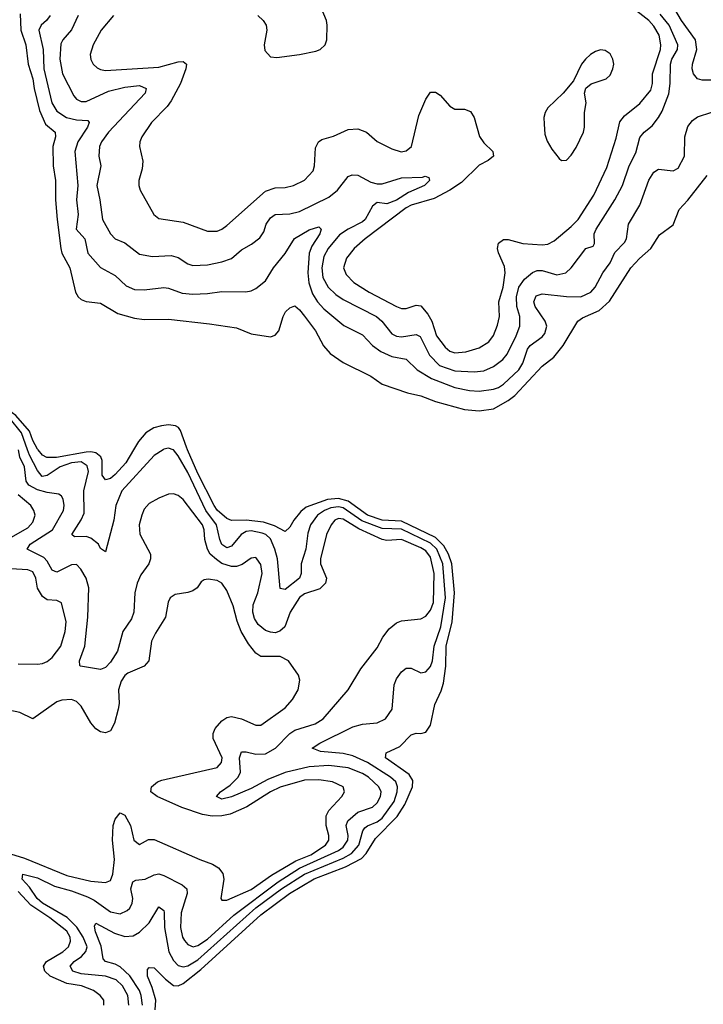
# Model space of a CAD drawing. Header units: inches. Extents: x 1834610 to 2027685, y 642842 to 774116.
# Tile 318 of 632: x 1953116 to 1955934, y 677713 to 681773. Entities that reach past the tile are written whole.
import ezdxf

# ---------------------------------------------------------------- set-up
doc = ezdxf.new("R2010")
doc.units = ezdxf.units.IN
doc.header["$MEASUREMENT"] = 0
doc.layers.add('B9657', color=7, linetype='Continuous')
doc.layers.add('B9658', color=7, linetype='Continuous')

msp = doc.modelspace()

# ---------------------------------------------------------------- linework, layer by layer
at = {"layer": 'B9657', "color": 5}
for points, elevation in [([(1953566.6, 677710), (1953561.8, 677750), (1953539.6, 677790), (1953514.3, 677814.3), (1953470, 677829.3), (1953370, 677838.8), (1953335.2, 677850), (1953324.1, 677870), (1953340.2, 677890), (1953370.4, 677910), (1953389.3, 677930.7), (1953393.8, 677950), (1953377.9, 677990), (1953352, 678032), (1953311.4, 678071.4), (1953210, 678130), (1953188.3, 678150), (1953156.7, 678196.7), (1953126.7, 678230), (1953129.6, 678250), (1953190, 678234.2), (1953260.2, 678200.2), (1953330, 678180.8), (1953396.1, 678156.1), (1953422.7, 678142.7), (1953490, 678095.3), (1953530, 678086.4), (1953559.2, 678100.8), (1953569.9, 678110.1), (1953580.5, 678130), (1953582.3, 678150), (1953574, 678190), (1953582.3, 678217.7), (1953594.4, 678225.6), (1953634, 678230), (1953670, 678247.1), (1953690, 678250.8), (1953710, 678244.1), (1953786, 678206), (1953805, 678190), (1953807, 678170), (1953781.7, 678090), (1953779.4, 678030), (1953787.9, 677990), (1953796, 677976), (1953810, 677959.5), (1953830.8, 677950.8), (1953850, 677955.6), (1953890, 677981.9), (1953999.3, 678080.7), (1954181.4, 678218.6), (1954270, 678274.6), (1954430, 678346.9), (1954450, 678360.7), (1954468.6, 678390), (1954469.6, 678410), (1954461.7, 678450), (1954468.3, 678470), (1954510, 678505.3), (1954570, 678526.5), (1954590, 678544.6), (1954603.9, 678570), (1954606.1, 678590), (1954596, 678610), (1954553.5, 678650), (1954530, 678665.6), (1954470, 678688.7), (1954390, 678698.2), (1954310, 678691.9), (1954210, 678669), (1954139.5, 678640.5), (1954070, 678603.4), (1953990, 678568.3), (1953950, 678559.3), (1953928.2, 678570), (1953943.5, 678590), (1953983.4, 678616.6), (1954017.3, 678650), (1954026.9, 678670), (1954021.9, 678730), (1954030, 678754.3), (1954050, 678754.6), (1954090, 678744.5), (1954130, 678746.5), (1954171, 678770), (1954229.9, 678830.1), (1954250, 678843.7), (1954333.7, 678870), (1954367, 678890), (1954469.7, 679010), (1954522.8, 679097.2), (1954590, 679182.8), (1954612.5, 679227.5), (1954638.6, 679261.4), (1954670, 679286.2), (1954690, 679294.7), (1954770, 679302.5), (1954790, 679314), (1954810, 679338.6), (1954822.7, 679370), (1954824.4, 679490), (1954810, 679556.5), (1954790, 679583), (1954770, 679595.7), (1954690, 679630.2), (1954630, 679625.8), (1954610, 679630.2), (1954513.6, 679673.6), (1954450, 679714), (1954430, 679716.1), (1954415, 679710), (1954399.6, 679690), (1954380.7, 679650), (1954356.8, 679550), (1954356.8, 679530), (1954381.1, 679470), (1954376.8, 679450), (1954353.9, 679426.1), (1954290, 679405.7), (1954270, 679390.4), (1954230.6, 679330), (1954209.6, 679270), (1954188.4, 679251.6), (1954170, 679245.6), (1954150, 679247.7), (1954130, 679254.1), (1954099.9, 679279.9), (1954084.3, 679304.3), (1954076.8, 679330), (1954079.1, 679360.9), (1954097.6, 679410), (1954116.4, 679490), (1954110, 679527.3), (1954094.2, 679550), (1954090, 679555.4), (1954070, 679553.5), (1954033.3, 679526.7), (1954010, 679518.8), (1953990, 679517.9), (1953950, 679530.9), (1953927.2, 679547.2), (1953901.7, 679570), (1953890.3, 679590), (1953879.7, 679630), (1953876.7, 679670), (1953869.4, 679690), (1953790, 679794.5), (1953770, 679812), (1953750, 679818.5), (1953730, 679816.9), (1953690, 679800.9), (1953650, 679778), (1953630, 679755.1), (1953619.7, 679730), (1953609.3, 679690), (1953611.2, 679651.2), (1953655.3, 679570), (1953656.1, 679550), (1953649.2, 679530), (1953616, 679484), (1953600.7, 679450), (1953591.2, 679410), (1953587.1, 679330), (1953576.6, 679303.4), (1953541.9, 679250), (1953519.8, 679170), (1953490, 679123.8), (1953470, 679101.5), (1953450, 679093.5), (1953367.3, 679107.3), (1953363.6, 679110), (1953362.3, 679130), (1953384.8, 679190), (1953397.7, 679310), (1953401.7, 679430), (1953390.9, 679470), (1953368.2, 679508.2), (1953350, 679527.4), (1953330, 679525), (1953270, 679494.6), (1953250, 679503.2), (1953230, 679540.8), (1953215.7, 679555.7), (1953147.4, 679590), (1953159.1, 679610), (1953251.2, 679670), (1953296.4, 679750), (1953299.6, 679770), (1953295.7, 679795.7), (1953289.1, 679809.1), (1953277.4, 679817.4), (1953230, 679823.4), (1953190, 679834.2), (1953153.5, 679853.5), (1953142.8, 679870), (1953135.7, 679930), (1953117.1, 679970), (1953110.9, 680000)], 260), ([(1953707.4, 680000), (1953670, 679976), (1953537.6, 679830), (1953512.9, 679770), (1953503.7, 679710), (1953470, 679579.3), (1953450, 679592.8), (1953440.7, 679610), (1953410, 679635.8), (1953390, 679642.9), (1953341.5, 679641.5), (1953331.5, 679650), (1953369.7, 679710.3), (1953382.1, 679737.9), (1953381.1, 679830), (1953399.7, 679910), (1953394.3, 679934.3), (1953370, 679949.7), (1953330, 679945.9), (1953282.9, 679930), (1953230, 679894.2), (1953209.4, 679889.4), (1953190, 679915), (1953157.1, 679977.1), (1953149, 680000)], 240), ([(1953585.4, 680000), (1953554, 679946), (1953510, 679898.4), (1953490, 679881.9), (1953470, 679875.8), (1953455.6, 679895.6), (1953456.1, 679956.1), (1953450.2, 679970.2), (1953430, 679987), (1953410, 679991.6), (1953390, 679990.2), (1953267.7, 679967.7), (1953227.8, 679967.8), (1953210, 679977.7), (1953192.3, 680000)], 220), ([(1953622.3, 677710), (1953617.5, 677750), (1953609.7, 677770), (1953570.6, 677830.6), (1953530, 677868.4), (1953510, 677879.3), (1953470.3, 677890.3), (1953461, 677901), (1953452.5, 677952.5), (1953428.4, 678011.6), (1953424.4, 678035.6), (1953430, 678047.7), (1953507.1, 678007.1), (1953550, 677993.6), (1953584.4, 677995.6), (1953610, 678011.3), (1953650.5, 678049.5), (1953690, 678114.7), (1953710, 678099.5), (1953712.2, 678092.2), (1953712.8, 678030), (1953730.4, 677930), (1953750, 677894), (1953770, 677872.7), (1953790, 677867.2), (1953810, 677872.6), (1953850, 677896.7), (1954089.4, 678110.6), (1954194.9, 678190), (1954290.3, 678250), (1954450, 678315.8), (1954484.6, 678335.4), (1954514.5, 678370), (1954530.7, 678429.3), (1954539.2, 678440.8), (1954550.2, 678449.8), (1954590, 678465.5), (1954610, 678481.4), (1954659.8, 678550), (1954672.9, 678590), (1954673.4, 678610), (1954666.7, 678630), (1954645, 678650), (1954549.8, 678709.8), (1954490, 678737.8), (1954450, 678747.2), (1954356.4, 678756.4), (1954321.6, 678770), (1954353.3, 678790), (1954490, 678857.8), (1954530, 678868.3), (1954590, 678874), (1954624.7, 678890), (1954651.1, 678930), (1954659.8, 679030), (1954670, 679054.9), (1954690, 679084.2), (1954710, 679099.5), (1954730, 679098.7), (1954770, 679080.7), (1954790, 679084.2), (1954810, 679106.9), (1954818.2, 679130), (1954825, 679190), (1954851.9, 679270), (1954871.2, 679390), (1954861.1, 679530), (1954836.2, 679590), (1954810, 679615), (1954690, 679671.9), (1954610, 679674.7), (1954526.5, 679706.5), (1954450, 679760), (1954430, 679764.4), (1954399.4, 679760.6), (1954372.3, 679750), (1954343.4, 679730), (1954315.4, 679690), (1954303.9, 679656.1), (1954296, 679590), (1954276.4, 679530), (1954276, 679490), (1954269.6, 679470), (1954210, 679424.2), (1954190, 679428.2), (1954178.8, 679550), (1954168.5, 679590), (1954150, 679632.3), (1954130.8, 679650), (1954116.3, 679656.3), (1954070, 679665.2), (1954050, 679662.5), (1954028.9, 679651.1), (1953990, 679602.3), (1953970, 679595.6), (1953950, 679609.9), (1953940.6, 679630), (1953927.1, 679690), (1953883.9, 679750), (1953810, 679905.6), (1953770, 679974.7), (1953750, 679999.5), (1953748.6, 680000)], 240), ([(1953675, 677690), (1953677.1, 677730), (1953663, 677783), (1953642.6, 677830), (1953643.5, 677856.5), (1953650, 677864.9), (1953670, 677863.1), (1953716.9, 677816.9), (1953750, 677791.2), (1953770, 677790.1), (1953790, 677798.7), (1953863, 677857), (1954110, 678082.8), (1954227.8, 678170), (1954329.8, 678230.2), (1954459.4, 678280.6), (1954524.8, 678315.2), (1954544.4, 678335.6), (1954583.4, 678396.6), (1954671.8, 678488.2), (1954703.2, 678536.8), (1954735.7, 678610), (1954736.7, 678636.7), (1954721.2, 678661.2), (1954624.5, 678730), (1954626.6, 678750), (1954683, 678777), (1954730, 678824.4), (1954750, 678831.7), (1954770, 678830.3), (1954790, 678836), (1954810, 678864.6), (1954827.7, 678950), (1954854, 679006), (1954862.8, 679037.2), (1954872.9, 679107.1), (1954874.4, 679190), (1954898.7, 679290), (1954908.6, 679410), (1954898.2, 679530), (1954883.9, 679570), (1954864.1, 679604.1), (1954830, 679638.8), (1954690, 679705.3), (1954610, 679710), (1954550.4, 679730), (1954470, 679787.4), (1954430, 679798.4), (1954384.8, 679795.2), (1954296.7, 679763.3), (1954274.7, 679745.3), (1954245.9, 679710), (1954230, 679680.4), (1954210, 679663.1), (1954166.5, 679686.5), (1954121.4, 679701.4), (1954050.3, 679709.7), (1953990, 679707.9), (1953970, 679717.1), (1953930, 679750.7), (1953917.4, 679770), (1953850, 679902.5), (1953808.1, 680000)], 220), ([(1953030, 679610.1), (1953150, 679677.4), (1953170, 679700.7), (1953179.4, 679730), (1953175.2, 679750), (1953162.3, 679770), (1953110, 679814.2)], 280), ([(1953110, 679117.3), (1953190, 679115.5), (1953210, 679118.9), (1953230, 679127.1), (1953250, 679143), (1953286.1, 679190), (1953303.4, 679250), (1953307.7, 679290), (1953289, 679369), (1953270, 679378.5), (1953230, 679381.6), (1953210, 679394.8), (1953189.7, 679429.7), (1953182.5, 679470), (1953170, 679496.2), (1953150, 679504.8), (1953010, 679513)], 280), ([(1953059.8, 678339.8), (1953136, 678316), (1953310, 678244.6), (1953410, 678221), (1953470, 678215), (1953490, 678223.8), (1953500.6, 678250), (1953506.8, 678310), (1953498.9, 678390), (1953501.8, 678450), (1953510, 678477.4), (1953530, 678502.8), (1953550, 678493.4), (1953573.3, 678450), (1953587.2, 678390), (1953610, 678371.8), (1953647.1, 678392.9), (1953670, 678392.9), (1953859.3, 678310), (1953911.4, 678291.4), (1953936, 678276), (1953953.1, 678253.1), (1953957.8, 678230), (1953945.3, 678150), (1953950, 678143), (1953970, 678142.2), (1954070, 678186.7), (1954154.3, 678245.7), (1954255.2, 678304.8), (1954316.6, 678330), (1954376.3, 678370), (1954390.8, 678390), (1954390.8, 678410), (1954379, 678450), (1954379.7, 678490), (1954390, 678512.5), (1954443.7, 678570), (1954454.8, 678590), (1954449.7, 678610), (1954405.1, 678630), (1954350, 678639.2), (1954290, 678637.1), (1954190, 678608.5), (1954150, 678588.8), (1954052.9, 678527.1), (1953983.3, 678496.7), (1953950, 678489.9), (1953910, 678489.5), (1953870, 678496.1), (1953784.6, 678524.6), (1953683.6, 678570), (1953656.2, 678590), (1953659.5, 678610), (1953683.7, 678630), (1953702, 678638), (1953930.8, 678690), (1953948.2, 678710), (1953950.8, 678730), (1953913.5, 678810), (1953913.2, 678830), (1953922.2, 678850), (1953950, 678882.5), (1953970, 678895.6), (1953990, 678899.8), (1954030.3, 678890), (1954090, 678864.4), (1954110, 678864.4), (1954210, 678935.4), (1954240.3, 678970), (1954264.8, 679010), (1954270.6, 679050), (1954265.3, 679070), (1954224.2, 679130), (1954190, 679147.3), (1954110, 679147.3), (1954090, 679161.6), (1954059.6, 679199.6), (1954029.5, 679250), (1954012.9, 679292.9), (1953996.4, 679356.4), (1953970, 679419.7), (1953950, 679449.7), (1953930, 679461.2), (1953893.3, 679466.7), (1953876.5, 679463.5), (1953864.8, 679455.2), (1953848.4, 679430), (1953830, 679418.5), (1953810, 679410.9), (1953756.7, 679403.3), (1953736.5, 679390), (1953728.6, 679371.4), (1953717.2, 679310), (1953675.9, 679244.1), (1953660.1, 679210), (1953648.2, 679130), (1953630, 679108), (1953561.4, 679078.6), (1953550, 679069.2), (1953534.8, 679045.2), (1953523.9, 679010), (1953526.1, 678953.9), (1953521.7, 678930), (1953507.1, 678872.9), (1953490, 678841.1), (1953470, 678833.1), (1953450, 678837.2), (1953430, 678848.8), (1953410, 678873.8), (1953370, 678942.9), (1953350, 678962.2), (1953330, 678970.6), (1953290, 678967.8), (1953270, 678960.2), (1953170, 678889.8), (1953116.8, 678916.8), (1953052.7, 678930)], 280), ([(1953463.5, 677710), (1953463.1, 677730), (1953447.9, 677750), (1953420.7, 677770), (1953371.5, 677790), (1953310, 677799.2), (1953241.3, 677830), (1953219.9, 677850), (1953214.5, 677870), (1953226.8, 677890), (1953293.5, 677930), (1953317.8, 677950), (1953326, 677974), (1953324.1, 677990), (1953310, 678014.3), (1953240.9, 678070), (1953162.4, 678122.4), (1953110, 678178.8)], 280)]:
    msp.add_lwpolyline(points, dxfattribs=dict(at, elevation=elevation))
at = {"layer": 'B9658', "color": 5}
for points, elevation in [([(1955970, 681523.5), (1955930, 681523.8), (1955910, 681529.8), (1955893.3, 681550), (1955887.8, 681570), (1955889.4, 681590), (1955907.7, 681650), (1955901.8, 681690), (1955843.9, 681770), (1955816.3, 681816.3), (1955797.4, 681837.4), (1955756, 681870), (1955758.9, 681881.1), (1955770, 681888.7), (1955890, 681877.7), (1955950, 681881.2)], 240), ([(1953503, 681790), (1953452.3, 681730), (1953419.4, 681670), (1953406.8, 681630), (1953409.5, 681609.5), (1953419.7, 681590), (1953435.4, 681575.4), (1953450, 681567.3), (1953470, 681564.2), (1953690, 681576.9), (1953770, 681599.5), (1953790, 681601.1), (1953804.4, 681590), (1953801.6, 681570), (1953779.8, 681510), (1953741.1, 681438.9), (1953724.5, 681415.5), (1953660.2, 681350), (1953620.2, 681290), (1953612.1, 681270), (1953610.2, 681250), (1953624.5, 681190), (1953621.5, 681158.5), (1953607.9, 681110), (1953606.7, 681090), (1953612.8, 681070), (1953668.7, 680970), (1953690, 680953.4), (1953790, 680937.7), (1953890, 680901), (1953930, 680901), (1953950, 680909.3), (1953970, 680925), (1954130, 681066.6), (1954170, 681079.5), (1954210, 681081.9), (1954244.5, 681090), (1954290, 681111), (1954325.5, 681150), (1954332, 681170), (1954335.4, 681244.6), (1954348.2, 681270), (1954361.3, 681278.7), (1954410, 681293.5), (1954470, 681320.9), (1954510, 681323.5), (1954546.3, 681310), (1954590, 681271.3), (1954650, 681240.7), (1954688.8, 681228.8), (1954710, 681232.8), (1954730.7, 681250), (1954762, 681378), (1954790, 681445.7), (1954810, 681474.9), (1954830, 681474.7), (1954850, 681461.4), (1954890, 681416.9), (1954910, 681404.4), (1954950, 681404.2), (1954974.4, 681394.4), (1954990, 681370.3), (1955011.8, 681291.8), (1955030, 681266), (1955066.3, 681230), (1955068.9, 681210), (1955048, 681192), (1955010, 681174), (1954937.8, 681102.2), (1954888.8, 681070), (1954824.1, 681035.9), (1954730, 681008.2), (1954710, 680997.6), (1954541, 680870), (1954494.8, 680830), (1954463.3, 680790), (1954451.3, 680750), (1954462.1, 680722.1), (1954494, 680690), (1954556.3, 680650), (1954670, 680591.2), (1954690, 680582.5), (1954710, 680582.2), (1954750, 680596.1), (1954770, 680593.8), (1954798.8, 680558.8), (1954814.6, 680530), (1954834.3, 680470), (1954870, 680422.4), (1954890, 680406), (1954910, 680399.9), (1954955.7, 680404.3), (1955010, 680420.1), (1955050, 680445.1), (1955069.1, 680470.9), (1955086.4, 680513.6), (1955093.5, 680550), (1955090.7, 680610), (1955109.6, 680670), (1955117.2, 680730), (1955115.2, 680755.2), (1955090, 680811.6), (1955086.2, 680830), (1955090, 680852.3), (1955110, 680866.8), (1955130, 680866.8), (1955190.1, 680850.1), (1955270, 680844.4), (1955293, 680847), (1955319, 680861), (1955390, 680919.9), (1955419, 680950), (1955482.3, 681050), (1955536.9, 681163.1), (1955574.6, 681285.4), (1955590, 681351.6), (1955610, 681376.8), (1955673, 681427), (1955717.8, 681482.2), (1955724.6, 681510), (1955724.6, 681550), (1955757.2, 681650), (1955759.1, 681670), (1955751.6, 681710), (1955730, 681746.4), (1955709.9, 681770), (1955630, 681831.5)], 280), ([(1954097.6, 681790), (1954120.3, 681770), (1954131.6, 681750), (1954135.6, 681730), (1954123.6, 681670), (1954126.7, 681646.7), (1954150, 681620.4), (1954176.7, 681616.7), (1954270, 681629.3), (1954336.3, 681643.7), (1954354.5, 681650), (1954375.1, 681670), (1954383, 681690), (1954384, 681750), (1954380.4, 681770), (1954348.2, 681848.2)], 320), ([(1953118, 681798), (1953120.5, 681730), (1953141.5, 681670), (1953151.7, 681590), (1953170.6, 681530), (1953175.3, 681490), (1953198.4, 681398.4), (1953222.5, 681342.5), (1953262.8, 681310), (1953263.7, 681290), (1953253.1, 681250), (1953254.5, 681170), (1953263.3, 681110), (1953263.5, 681030), (1953270.4, 680949.6), (1953286.1, 680830), (1953290.4, 680810), (1953323.3, 680750), (1953346, 680650), (1953357.1, 680630), (1953370, 680619), (1953390, 680611.5), (1953450, 680604.7), (1953521.3, 680561.3), (1953590, 680543), (1953630, 680536.6), (1953730, 680538.6), (1953899, 680519), (1954010, 680502.2), (1954070, 680478), (1954150, 680464.9), (1954170, 680472.2), (1954184, 680490), (1954201.7, 680550), (1954211.9, 680568.1), (1954230, 680584.9), (1954250, 680593.4), (1954270, 680577.4), (1954290, 680551.3), (1954335.5, 680490), (1954368.3, 680428.3), (1954396.5, 680396.5), (1954450, 680359.3), (1954563.7, 680303.7), (1954610.3, 680270), (1954714.6, 680234.6), (1954770, 680221.9), (1954830, 680198.8), (1954950, 680165.5), (1955010, 680159.9), (1955070, 680168.9), (1955130, 680202.4), (1955156.8, 680223.2), (1955270, 680344.2), (1955317.8, 680382.2), (1955356.2, 680430), (1955416.5, 680530), (1955435.8, 680544.2), (1955505.2, 680574.8), (1955547.1, 680612.9), (1955636, 680750), (1955671, 680789), (1955718.4, 680830), (1955754.3, 680885.7), (1955810, 680927.3), (1955834.2, 680990), (1955870, 681028.6), (1955950, 681130.7)], 220), ([(1953241.2, 681790), (1953227.2, 681770), (1953204.3, 681750), (1953195.6, 681730), (1953212.7, 681650), (1953215.1, 681570), (1953248.7, 681430), (1953270, 681396.2), (1953309.4, 681370), (1953350, 681359.7), (1953397, 681357), (1953403.2, 681350), (1953396.3, 681330), (1953355.3, 681270), (1953344.2, 681230), (1953355.8, 681090), (1953351, 681030), (1953356.6, 680970), (1953349.6, 680910), (1953385.1, 680870), (1953396.8, 680810), (1953450, 680752), (1953510, 680718.2), (1953555.7, 680675.7), (1953590, 680660.4), (1953630, 680658.8), (1953710, 680668.8), (1953730, 680666.6), (1953785.9, 680645.9), (1953830, 680641.7), (1953890, 680643.6), (1953950, 680651.9), (1954049, 680651), (1954070, 680654.7), (1954090, 680665), (1954130, 680696.1), (1954162.1, 680750), (1954210.3, 680809.7), (1954249.6, 680870.4), (1954310, 680907.2), (1954350, 680919.7), (1954358.5, 680910), (1954352.8, 680890), (1954320.3, 680839.7), (1954309.2, 680810.8), (1954303.4, 680730), (1954308.7, 680688.7), (1954323.1, 680643.1), (1954344, 680610), (1954370, 680580.4), (1954452.9, 680512.9), (1954530, 680473.6), (1954570.4, 680430.4), (1954605, 680405), (1954650, 680385.1), (1954710, 680373.3), (1954754.6, 680330), (1954813.1, 680293.1), (1954910, 680257.2), (1954970, 680244.8), (1955010, 680242.1), (1955070, 680249.7), (1955090, 680256.5), (1955110, 680270.5), (1955174.2, 680330), (1955190, 680357.4), (1955210, 680414.3), (1955221.1, 680430), (1955270, 680465), (1955281.2, 680478.8), (1955288.9, 680510), (1955282.6, 680530), (1955240.6, 680590), (1955235.5, 680610), (1955245.7, 680634.3), (1955270, 680642.9), (1955370, 680631.2), (1955430, 680631), (1955470, 680649.6), (1955488.2, 680670), (1955519.6, 680730), (1955550.4, 680770), (1955570, 680813), (1955610, 680854.4), (1955617.4, 680870), (1955626, 680930), (1955672.1, 681007.9), (1955710, 681111.8), (1955730, 681144.6), (1955750, 681157.4), (1955809.6, 681150.4), (1955830, 681160.5), (1955856.4, 681210), (1955858.3, 681290), (1955870, 681332.4), (1955890, 681357.7), (1955910, 681372), (1955970, 681392.6)], 240), ([(1953357.1, 681790), (1953330, 681731.7), (1953293.4, 681690), (1953286.3, 681673.7), (1953281.4, 681610), (1953293.1, 681550), (1953338.8, 681458.8), (1953350, 681445.6), (1953370, 681436.4), (1953390, 681435.8), (1953482.1, 681477.9), (1953550, 681494.4), (1953610, 681502), (1953638.2, 681490), (1953633.4, 681470), (1953482, 681310), (1953453.9, 681270), (1953445.2, 681250), (1953443, 681210), (1953450.2, 681170), (1953434.2, 681090), (1953447.2, 681030), (1953457, 680950), (1953490.7, 680890.7), (1953510, 680870.2), (1953550, 680852.6), (1953610, 680806.5), (1953663.6, 680796.4), (1953741, 680801), (1953770, 680792.1), (1953810, 680767.2), (1953830, 680760.1), (1953890, 680763.1), (1953950, 680774.2), (1953990, 680788.8), (1954030, 680824.4), (1954071.9, 680848.1), (1954105.6, 680874.4), (1954122.1, 680897.9), (1954131.8, 680930), (1954150, 680956.3), (1954170, 680970.1), (1954230, 680972.7), (1954270, 680982.5), (1954390, 681041.6), (1954426.4, 681070), (1954470, 681126.9), (1954486.1, 681133.9), (1954510, 681131.8), (1954563.7, 681103.7), (1954590, 681096.6), (1954610, 681097.1), (1954690, 681121.1), (1954776, 681124), (1954788, 681128), (1954802.8, 681122.8), (1954806, 681110), (1954785.3, 681090), (1954719.6, 681060.4), (1954670, 681028.5), (1954630, 681014.3), (1954590, 681018.8), (1954570, 681004.8), (1954540.1, 680950), (1954530, 680939.9), (1954470, 680910), (1954433.9, 680886.1), (1954388, 680830), (1954370, 680796.8), (1954361.8, 680750), (1954365.6, 680710), (1954387.5, 680670), (1954419.8, 680639.8), (1954450, 680619.4), (1954587.2, 680550), (1954608.9, 680530), (1954650, 680477.5), (1954670, 680468.4), (1954690, 680465.8), (1954750, 680475), (1954766.7, 680466.7), (1954804.9, 680390), (1954847.2, 680347.2), (1954910, 680324.7), (1954990, 680320.7), (1955030, 680325.4), (1955070, 680343.3), (1955108, 680372), (1955126, 680394), (1955163.3, 680470), (1955177.6, 680510), (1955177.4, 680550), (1955165.6, 680590), (1955163.6, 680630), (1955174, 680670), (1955197.2, 680702.8), (1955230, 680731.5), (1955250, 680739.1), (1955270, 680738.6), (1955330, 680720.6), (1955368.2, 680730), (1955389.4, 680750.6), (1955450, 680829.1), (1955480.1, 680839.9), (1955485.7, 680850), (1955485, 680890), (1955492.7, 680910), (1955569.9, 681030.1), (1955601.3, 681090), (1955628.3, 681170), (1955656.2, 681223.8), (1955672.5, 681287.5), (1955690, 681309.3), (1955724, 681336), (1955749.9, 681370), (1955764.5, 681395.5), (1955792.3, 681467.7), (1955797.5, 681510), (1955798.3, 681590), (1955804.4, 681610), (1955827.5, 681650), (1955829.5, 681670), (1955793.3, 681750), (1955756.4, 681796.4)], 260), ([(1953192.3, 680000), (1953190, 680002.8), (1953170, 680038.7), (1953156, 680076), (1953100.6, 680140.6), (1953070, 680163.2), (1953026.1, 680173.9), (1953005.9, 680174.1), (1952930, 680154), (1952890, 680152.8), (1952854.8, 680145.2), (1952715.4, 680070), (1952690, 680062.1), (1952495.5, 680044.5), (1952398.2, 680021.8), (1952349.8, 680000)], 220), ([(1953149, 680000), (1953124.3, 680070), (1953072.8, 680132.8), (1953050, 680143.3), (1953030, 680145.4), (1952870, 680121.9), (1952710, 680040.6), (1952490, 680021.7), (1952411.7, 680000)], 240), ([(1953808.1, 680000), (1953803.8, 680010), (1953779.5, 680079.5), (1953771.5, 680091.5), (1953758.3, 680098.3), (1953730, 680102.6), (1953701, 680099), (1953669.7, 680090.3), (1953636.5, 680070), (1953605.5, 680034.5), (1953585.4, 680000)], 220), ([(1953748.6, 680000), (1953730, 680006.6), (1953710, 680001.7), (1953707.4, 680000)], 240)]:
    msp.add_lwpolyline(points, dxfattribs=dict(at, elevation=elevation))
at = {"layer": 'B9658', "color": 5, "elevation": 320}
msp.add_lwpolyline([(1955510, 681648.4), (1955490, 681641.5), (1955468.7, 681630), (1955448.7, 681610), (1955432.4, 681590), (1955399, 681521), (1955357, 681470), (1955292.9, 681410), (1955281.8, 681390), (1955276.8, 681370), (1955277.6, 681342.4), (1955281.6, 681301.6), (1955290, 681272.4), (1955310, 681238.7), (1955340.7, 681200.7), (1955350, 681192.2), (1955370, 681194.6), (1955390, 681214.9), (1955410, 681246.9), (1955439.9, 681310), (1955444.7, 681330), (1955443.9, 681390), (1955450.7, 681430), (1955445.1, 681470), (1955449.6, 681490.4), (1955471.8, 681508.2), (1955534.3, 681530), (1955550, 681544.6), (1955560.7, 681570), (1955564.8, 681590), (1955561.8, 681610), (1955550, 681632.6), (1955530, 681645.7)], close=True, dxfattribs=at)

doc.saveas('drawing.dxf')
